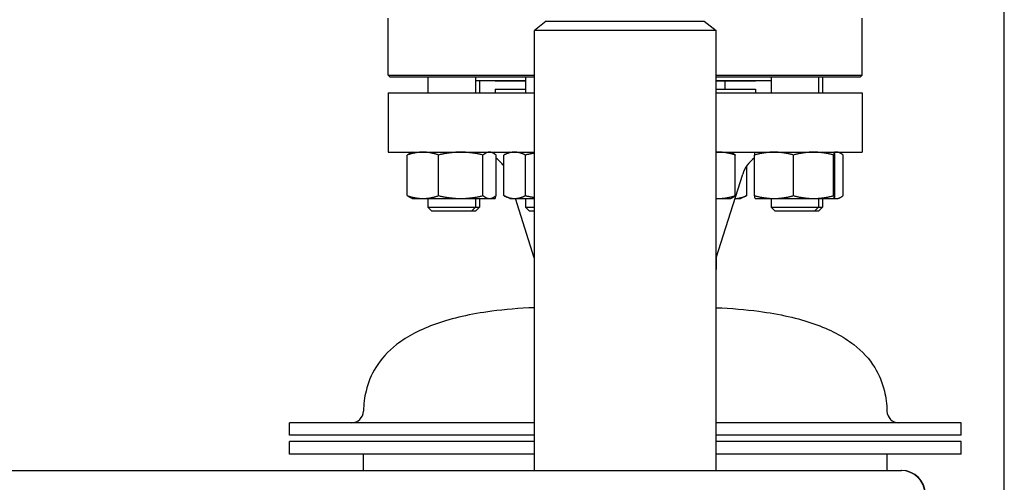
# Model space of a CAD drawing. Header units: inches. Extents: x 18 to 846, y -67 to 561.
# Tile 580 of 656: x 784 to 800, y 294 to 302. Entities that reach past the tile are written whole.
import ezdxf

# ---------------------------------------------------------------- set-up
doc = ezdxf.new("R2010")
doc.units = ezdxf.units.IN
doc.header["$LTSCALE"] = 24
doc.header["$MEASUREMENT"] = 0
doc.layers.add('Visible (ANSI)', color=7, linetype='Continuous', lineweight=30)

msp = doc.modelspace()

# ---------------------------------------------------------------- linework, layer by layer
at = {"layer": 'Visible (ANSI)'}
for p, q in [((799.5808, 281.16786), (799.5808, 343.16786)), ((789.8308, 300.80411), (789.8308, 301.71036)), ((797.3308, 300.80411), (797.3308, 301.71036)), ((792.3308, 301.65786), (792.1433, 301.51399)), ((792.3308, 301.65786), (794.8308, 301.65786)), ((794.8308, 301.65786), (795.0183, 301.51399)), ((795.0183, 301.51399), (792.1433, 301.51399)), ((792.1433, 294.54286), (792.1433, 301.51399)), ((795.0183, 294.54286), (795.0183, 301.51399)), ((789.8308, 300.80411), (792.1433, 300.80411)), ((789.86205, 300.77286), (789.8308, 300.80411)), ((792.1433, 300.77286), (789.86205, 300.77286)), ((790.459, 300.77286), (790.459, 300.52536)), ((791.209, 300.77286), (791.209, 300.52536)), ((792.00469, 300.77286), (792.00469, 300.52536)), ((795.0183, 300.80411), (797.3308, 300.80411)), ((797.29955, 300.77286), (795.0183, 300.77286)), ((795.88926, 300.77286), (795.88926, 300.52536)), ((796.63926, 300.77286), (796.63926, 300.52536)), ((796.70261, 300.77286), (796.70261, 300.52536)), ((797.29955, 300.77286), (797.3308, 300.80411)), ((792.00469, 300.71536), (791.209, 300.71536)), ((791.27235, 300.71536), (791.27235, 300.52536)), ((791.5208, 300.71036), (791.5208, 300.71536)), ((792.00469, 300.71036), (791.5208, 300.71036)), ((795.88926, 300.71536), (795.0183, 300.71536)), ((795.6408, 300.71036), (795.0183, 300.71036)), ((795.15692, 300.71036), (795.15692, 300.58536)), ((795.6408, 300.71036), (795.6408, 300.71536)), ((789.8308, 300.52536), (792.1433, 300.52536)), ((789.8308, 300.52536), (789.8308, 299.58536)), ((791.5208, 300.58536), (792.00469, 300.58536)), ((791.5208, 300.58536), (791.5208, 300.52536)), ((795.0183, 300.58536), (795.6408, 300.58536)), ((795.0183, 300.52536), (797.3308, 300.52536)), ((795.6408, 300.58536), (795.6408, 300.52536)), ((797.3308, 300.52536), (797.3308, 299.58536)), ((789.8308, 299.58536), (792.1433, 299.58536)), ((790.13192, 298.89645), (790.13192, 299.54028)), ((790.209, 299.58536), (790.18177, 299.57267)), ((790.62766, 298.89645), (790.62766, 299.54028)), ((791.32974, 298.89645), (791.32974, 299.54028)), ((791.459, 299.58536), (791.48623, 299.57267)), ((791.53608, 298.89645), (791.53608, 299.54028)), ((791.65829, 298.89645), (791.65829, 299.54028)), ((791.75469, 299.58536), (791.66927, 299.54553)), ((792.00139, 298.89645), (792.00139, 299.54028)), ((795.0183, 299.58536), (797.3308, 299.58536)), ((795.25398, 299.58536), (795.27143, 299.57722)), ((795.32054, 298.89645), (795.32054, 299.54028)), ((795.62935, 298.89645), (795.62935, 299.54028)), ((795.63926, 299.58536), (795.63901, 299.58525)), ((796.24394, 298.89645), (796.24394, 299.54028)), ((796.87885, 298.89645), (796.87885, 299.54028)), ((796.88926, 299.58536), (796.88951, 299.58525)), ((796.89917, 298.89645), (796.89917, 299.54028)), ((796.95261, 299.58536), (796.97984, 299.57267)), ((797.02969, 298.89645), (797.02969, 299.54028)), ((795.50332, 298.89645), (795.50332, 299.36632)), ((795.62553, 298.89645), (795.62553, 299.49168)), ((795.0208, 297.91203), (795.44026, 299.23634)), ((790.209, 298.85136), (790.18177, 298.86406)), ((790.209, 298.85136), (790.37979, 298.85136)), ((790.37979, 298.85136), (790.9787, 298.85136)), ((790.459, 298.85136), (790.459, 298.71286)), ((790.9787, 298.85136), (791.43291, 298.85136)), ((791.209, 298.85136), (791.209, 298.71286)), ((791.27235, 298.85136), (791.27235, 298.71286)), ((791.43291, 298.85136), (791.459, 298.85136)), ((791.459, 298.85136), (791.48623, 298.86406)), ((791.459, 298.85136), (791.5221, 298.85136)), ((791.5221, 298.85136), (791.52235, 298.85136)), ((791.52235, 298.85136), (791.5226, 298.85148)), ((791.75469, 298.85136), (791.66927, 298.8912)), ((791.75469, 298.85136), (791.82984, 298.85136)), ((791.82984, 298.85136), (792.1433, 298.85136)), ((792.1408, 297.91203), (791.84329, 298.85136)), ((792.00469, 298.85136), (792.00469, 298.71286)), ((795.0183, 298.85136), (795.0583, 298.85136)), ((795.0583, 298.85136), (795.25398, 298.85136)), ((795.25398, 298.85136), (795.27143, 298.8595)), ((795.31832, 298.85136), (795.40692, 298.85136)), ((795.40692, 298.85136), (795.49234, 298.8912)), ((795.63926, 298.85136), (795.63901, 298.85148)), ((795.63926, 298.85136), (795.93664, 298.85136)), ((795.88926, 298.85136), (795.88926, 298.71286)), ((795.93664, 298.85136), (796.5614, 298.85136)), ((796.5614, 298.85136), (796.88901, 298.85136)), ((796.63926, 298.85136), (796.63926, 298.71286)), ((796.70261, 298.85136), (796.70261, 298.71286)), ((796.88901, 298.85136), (796.88926, 298.85136)), ((796.88926, 298.85136), (796.88951, 298.85148)), ((796.88926, 298.85136), (796.92652, 298.85136)), ((796.92652, 298.85136), (796.95261, 298.85136)), ((796.95261, 298.85136), (796.97984, 298.86406)), ((790.459, 298.71286), (791.209, 298.71286)), ((790.5215, 298.65036), (790.459, 298.71286)), ((791.1465, 298.65036), (790.5215, 298.65036)), ((791.1465, 298.65036), (791.209, 298.71286)), ((791.20985, 298.65036), (791.1465, 298.65036)), ((791.209, 298.71286), (791.27235, 298.71286)), ((791.20985, 298.65036), (791.27235, 298.71286)), ((792.00469, 298.71286), (792.1433, 298.71286)), ((792.06719, 298.65036), (792.00469, 298.71286)), ((792.1433, 298.65036), (792.06719, 298.65036)), ((795.88926, 298.71286), (796.63926, 298.71286)), ((795.95176, 298.65036), (795.88926, 298.71286)), ((796.57676, 298.65036), (795.95176, 298.65036)), ((796.57676, 298.65036), (796.63926, 298.71286)), ((796.64011, 298.65036), (796.57676, 298.65036)), ((796.63926, 298.71286), (796.70261, 298.71286)), ((796.64011, 298.65036), (796.70261, 298.71286)), ((792.1408, 297.91203), (792.1433, 297.91203)), ((792.1408, 297.91203), (792.1408, 297.72924)), ((795.0183, 297.91203), (795.0208, 297.91203)), ((795.0208, 297.91203), (795.0208, 297.72924)), ((792.1408, 297.72924), (792.1433, 297.72924)), ((792.1433, 297.72732), (792.1408, 297.72924)), ((795.0183, 297.72924), (795.0208, 297.72924)), ((795.0183, 297.72732), (795.0208, 297.72924)), ((792.1433, 295.29989), (788.2658, 295.29989)), ((788.2658, 295.09989), (788.2658, 295.29989)), ((798.8958, 295.29989), (795.0183, 295.29989)), ((798.8958, 295.09989), (798.8958, 295.29989)), ((792.1433, 295.09989), (788.2658, 295.09989)), ((792.1433, 295.00014), (788.2658, 295.00014)), ((788.2658, 294.79989), (788.2658, 295.00014)), ((798.8958, 295.09989), (795.0183, 295.09989)), ((798.8958, 295.00014), (795.0183, 295.00014)), ((798.8958, 294.79989), (798.8958, 295.00014)), ((792.1433, 294.79989), (788.2658, 294.79989)), ((789.4368, 294.54286), (789.4368, 294.79989)), ((798.8958, 294.79989), (795.0183, 294.79989)), ((797.7248, 294.54286), (797.7248, 294.79989)), ((701.0808, 294.54286), (797.94873, 294.54286)), ((797.94873, 294.54286), (797.9558, 294.54286))]:
    msp.add_line(p, q, dxfattribs=at)
for centre, radius, start, end in [((791.24469, 299.08536), 0.5, 34.18844, 54.353884), ((795.91692, 299.08536), 0.5, 125.10975, 162.425284), ((789.25003, 295.48739), 0.1875, 270, 358.443207), ((797.91158, 295.48739), 0.1875, 181.556793, 270), ((797.94873, 294.16786), 0.375, 0, 90), ((797.9558, 294.16786), 0.375, 0, 90)]:
    msp.add_arc(centre, radius, start, end, dxfattribs=at)
for points, weights in [([(790.37979, 299.58536), (790.26475, 299.58536), (790.13192, 299.54028)], [1, 1.0379548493, 1]), ([(790.13192, 299.54028), (790.15811, 299.56163), (790.18177, 299.57267)], [1, 1.01762479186, 1.01888101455]), ([(790.62766, 299.54028), (790.49483, 299.58536), (790.37979, 299.58536)], [1, 1.0379548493, 1]), ([(790.9787, 299.58536), (790.81578, 299.58536), (790.62766, 299.54028)], [1, 1.0379548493, 1]), ([(791.32974, 299.54028), (791.14162, 299.58536), (790.9787, 299.58536)], [1, 1.0379548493, 1]), ([(791.43291, 299.58536), (791.38503, 299.58536), (791.32974, 299.54028)], [1, 1.0379548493, 1]), ([(791.53608, 299.54028), (791.48079, 299.58536), (791.43291, 299.58536)], [1, 1.0379548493, 1]), ([(791.82984, 299.58536), (791.75022, 299.58536), (791.65829, 299.54028)], [1, 1.0379548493, 1]), ([(792.00139, 299.54028), (791.90946, 299.58536), (791.82984, 299.58536)], [1, 1.0379548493, 1]), ([(792.1433, 299.56801), (792.0754, 299.55754), (792.00139, 299.54028)], [1.01777404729, 1.01419861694, 1]), ([(795.0583, 299.58536), (795.03834, 299.58536), (795.0183, 299.58424)], [1, 1.00603299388, 1.01014807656]), ([(795.32054, 299.54028), (795.18, 299.58536), (795.0583, 299.58536)], [1, 1.0379548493, 1]), ([(795.27143, 299.57722), (795.29456, 299.56644), (795.32054, 299.54028)], [1.01859290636, 1.02167875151, 1]), ([(795.93664, 299.58536), (795.79403, 299.58536), (795.62935, 299.54028)], [1, 1.0379548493, 1]), ([(795.62935, 299.54028), (795.63452, 299.58316), (795.63901, 299.58525)], [1, 1.0360296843, 1.00365503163]), ([(796.24394, 299.54028), (796.07926, 299.58536), (795.93664, 299.58536)], [1, 1.0379548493, 1]), ([(796.5614, 299.58536), (796.41406, 299.58536), (796.24394, 299.54028)], [1, 1.0379548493, 1]), ([(796.87885, 299.54028), (796.70873, 299.58536), (796.5614, 299.58536)], [1, 1.0379548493, 1]), ([(796.88901, 299.58536), (796.8843, 299.58536), (796.87885, 299.54028)], [1, 1.0379548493, 1]), ([(796.89917, 299.54028), (796.89373, 299.58536), (796.88901, 299.58536)], [1, 1.0379548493, 1]), ([(796.92652, 299.58536), (796.9096, 299.58536), (796.89237, 299.58009)], [1, 1.01309132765, 1.01715177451]), ([(797.02969, 299.54028), (796.9744, 299.58536), (796.92652, 299.58536)], [1, 1.0379548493, 1]), ([(790.18177, 298.86406), (790.15811, 298.8751), (790.13192, 298.89645)], [1.01888101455, 1.01762479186, 1]), ([(790.13192, 298.89645), (790.26475, 298.85136), (790.37979, 298.85136)], [1, 1.0379548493, 1]), ([(790.37979, 298.85136), (790.49483, 298.85136), (790.62766, 298.89645)], [1, 1.0379548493, 1]), ([(790.62766, 298.89645), (790.81578, 298.85136), (790.9787, 298.85136)], [1, 1.0379548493, 1]), ([(790.9787, 298.85136), (791.14162, 298.85136), (791.32974, 298.89645)], [1, 1.0379548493, 1]), ([(791.32974, 298.89645), (791.38503, 298.85136), (791.43291, 298.85136)], [1, 1.0379548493, 1]), ([(791.43291, 298.85136), (791.48079, 298.85136), (791.53608, 298.89645)], [1, 1.0379548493, 1]), ([(791.5221, 298.85136), (791.52665, 298.85136), (791.53185, 298.89305)], [1, 1.03654585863, 1.00271336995]), ([(791.65829, 298.89645), (791.75022, 298.85136), (791.82984, 298.85136)], [1, 1.0379548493, 1]), ([(791.82984, 298.85136), (791.90946, 298.85136), (792.00139, 298.89645)], [1, 1.0379548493, 1]), ([(792.00139, 298.89645), (792.0754, 298.87919), (792.1433, 298.86872)], [1, 1.01419861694, 1.01777404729]), ([(795.0583, 298.85136), (795.18, 298.85136), (795.32054, 298.89645)], [1, 1.0379548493, 1]), ([(795.32054, 298.89645), (795.29456, 298.87029), (795.27143, 298.8595)], [1, 1.02167875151, 1.01859290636]), ([(795.31833, 298.85139), (795.40419, 298.85236), (795.50332, 298.89645)], [1.00169339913, 1.03708836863, 1]), ([(795.50332, 298.89645), (795.49779, 298.89374), (795.49234, 298.8912)], [1, 1.00220568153, 1.0041550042]), ([(795.62553, 298.89645), (795.62752, 298.89577), (795.62951, 298.89511)], [1, 1.00054914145, 1.00108239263]), ([(795.62976, 298.89305), (795.62766, 298.89472), (795.62553, 298.89645)], [1.00271336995, 1.00140899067, 1]), ([(795.62935, 298.89645), (795.79403, 298.85136), (795.93664, 298.85136)], [1, 1.0379548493, 1]), ([(795.63901, 298.85148), (795.63452, 298.85357), (795.62935, 298.89645)], [1.00365503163, 1.0360296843, 1]), ([(795.93664, 298.85136), (796.07926, 298.85136), (796.24394, 298.89645)], [1, 1.0379548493, 1]), ([(796.24394, 298.89645), (796.41406, 298.85136), (796.5614, 298.85136)], [1, 1.0379548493, 1]), ([(796.5614, 298.85136), (796.70873, 298.85136), (796.87885, 298.89645)], [1, 1.0379548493, 1]), ([(796.87885, 298.89645), (796.8843, 298.85136), (796.88901, 298.85136)], [1, 1.0379548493, 1]), ([(796.88901, 298.85136), (796.89373, 298.85136), (796.89917, 298.89645)], [1, 1.0379548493, 1]), ([(796.92652, 298.85136), (796.9744, 298.85136), (797.02969, 298.89645)], [1, 1.0379548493, 1]), ([(791.51411, 298.88004), (791.51829, 298.85136), (791.5221, 298.85136)], [1.01203982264, 1.03045164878, 1]), ([(795.0183, 298.85249), (795.03834, 298.85136), (795.0583, 298.85136)], [1.01014807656, 1.00603299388, 1]), ([(796.89237, 298.85664), (796.9096, 298.85136), (796.92652, 298.85136)], [1.01715177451, 1.01309132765, 1])]:
    msp.add_rational_spline(points, weights, degree=2, dxfattribs=at)
for points in [[(792.1433, 297.12206), (791.90215, 297.11179), (791.67711, 297.09284), (791.1357, 297.02124), (790.84404, 296.95529), (790.34233, 296.77941), (790.13229, 296.66948), (789.82615, 296.43084), (789.71594, 296.30973), (789.56228, 296.06031), (789.51098, 295.93623), (789.45421, 295.70116), (789.44051, 295.5946), (789.43746, 295.4823)], [(795.0183, 297.12206), (795.25946, 297.11179), (795.4845, 297.09284), (796.02591, 297.02124), (796.31757, 296.95529), (796.81928, 296.77941), (797.02932, 296.66948), (797.33546, 296.43084), (797.44567, 296.30973), (797.59933, 296.06031), (797.65063, 295.93623), (797.7074, 295.70116), (797.7211, 295.5946), (797.72415, 295.4823)]]:
    msp.add_open_spline(points, degree=3, knots=[1.073250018, 1.073250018, 1.073250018, 1.073250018, 1.197114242, 1.197114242, 1.394228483, 1.394228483, 1.591342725, 1.591342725, 1.75082707, 1.75082707, 1.884885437, 1.884885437, 1.985571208, 1.985571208, 1.985571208, 1.985571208], dxfattribs=at)

doc.saveas('drawing.dxf')
